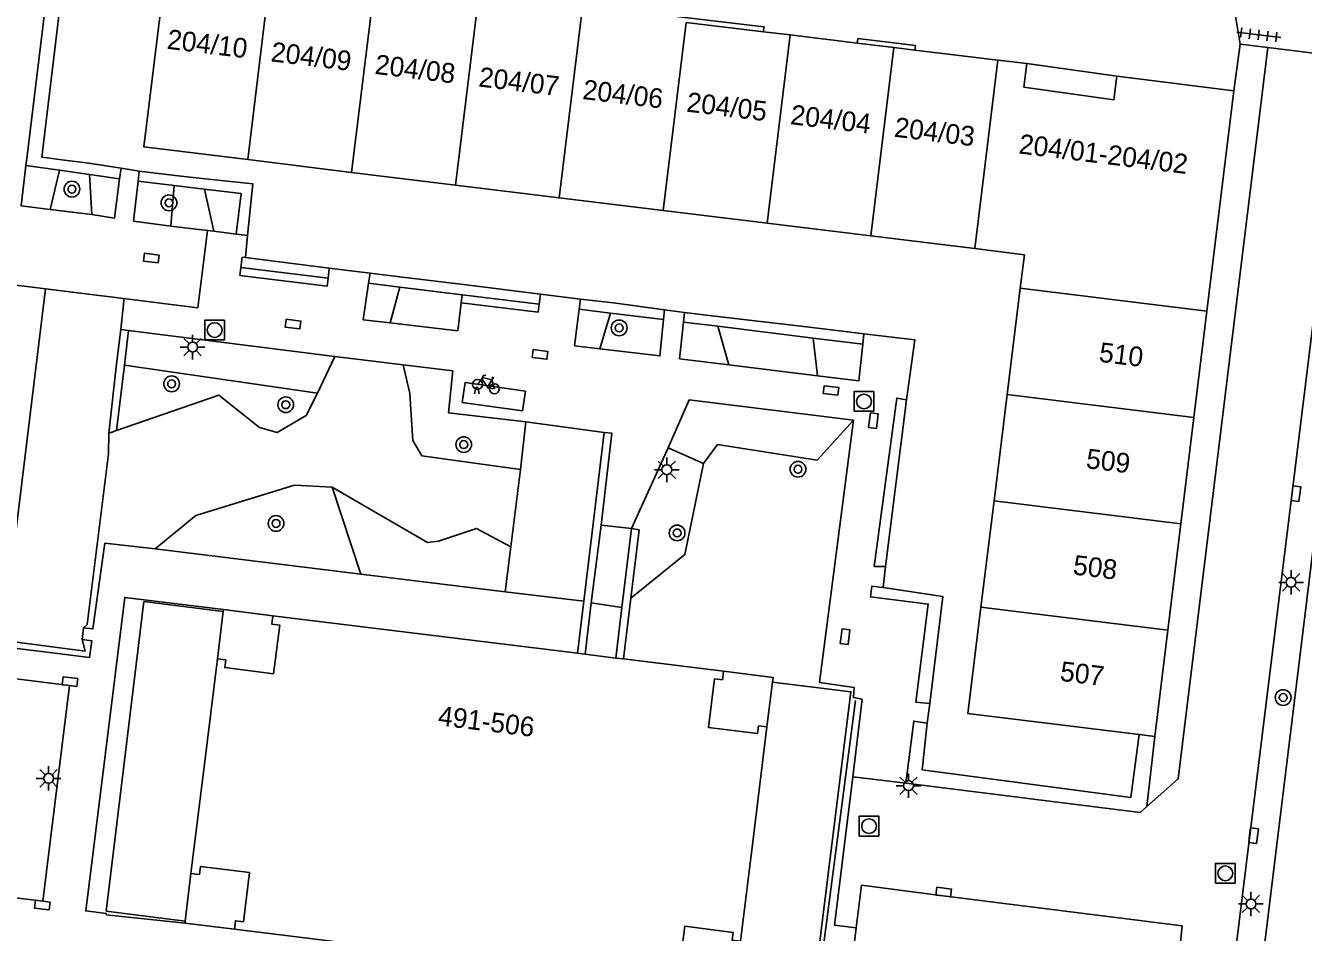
# Model space of a CAD drawing. Extents: x 132998 to 136004, y 396998 to 398512.
# Drawn here: x 133825.4 to 133890.3, y 397108 to 397154.1 of the extents above; entities that cross this region are included whole.
import ezdxf

# ---------------------------------------------------------------- set-up
doc = ezdxf.new("R2010")
doc.units = 0
for name, color, linetype in [('gg-afsc-erfafscheiding', 7, 'Continuous'), ('gg-afsc-haag', 7, 'Continuous'), ('gg-afsc-hekwerk', 7, 'Continuous'), ('gg-afsc-lijn haag', 7, 'Continuous'), ('gg-afsc-muur', 7, 'Continuous'), ('gg-anno-huisnummerreeks BGT', 7, 'Continuous'), ('gg-bbg-hoofdgebouw', 7, 'Continuous'), ('gg-bbg-onder overbouw', 7, 'Continuous'), ('gg-bbg-pand overbouw', 7, 'Continuous'), ('gg-bbg-toegangstrap', 7, 'Continuous'), ('gg-bbg-tussenscheiding', 7, 'Continuous'), ('gg-knt-verharding', 7, 'Continuous'), ('gg-knt-verharding nz', 7, 'Continuous'), ('gt-grn-groengrens', 7, 'Continuous'), ('gt-grn-weggrens', 7, 'Continuous'), ('gt-symb-boom', 7, 'Continuous'), ('gt-symb-fietsenrek', 7, 'Continuous'), ('gt-symb-kolk', 7, 'Continuous'), ('gt-symb-kolk center center', 7, 'Continuous'), ('gt-symb-lichtmast', 7, 'Continuous'), ('gt-symb-rioolschacht', 7, 'Continuous'), ('gt-symb-tegel verharding', 7, 'Continuous')]:
    doc.layers.add(name, color=color, linetype=linetype)

# ---------------------------------------------------------------- blocks, each defined once
blk = doc.blocks.new('gt0-BOOM')
at = {"layer": 'gt-symb-boom'}
for radius in [0.4, 0.2]:
    blk.add_circle((0, 0), radius, dxfattribs=at)
blk = doc.blocks.new('gt0-KOLKCC')
at = {"layer": 'gt-symb-kolk center center'}
blk.add_lwpolyline([(-0.375, 0.2), (0.375, 0.2), (0.375, -0.2), (-0.375, -0.2)], close=True, dxfattribs=at)
blk = doc.blocks.new('gt0-RS')
at = {"layer": 'gt-symb-rioolschacht'}
blk.add_lwpolyline([(-0.5, -0.5), (0.5, -0.5), (0.5, 0.5), (-0.5, 0.5)], close=True, dxfattribs=at)
blk.add_circle((0, 0), 0.375, dxfattribs=at)
blk = doc.blocks.new('gt0-LMAST')
at = {"layer": 'gt-symb-lichtmast'}
for p, q in [((-0.182, 0.173), (-0.447, 0.438)), ((-0.005, 0.246), (-0.005, 0.621)), ((0.172, 0.173), (0.437, 0.438)), ((-0.255, -0.004), (-0.63, -0.004)), ((-0.182, -0.181), (-0.447, -0.446)), ((-0.005, -0.254), (-0.005, -0.629)), ((0.437, -0.446), (0.172, -0.181)), ((0.245, -0.004), (0.62, -0.004))]:
    blk.add_line(p, q, dxfattribs=at)
blk.add_circle((-0.005, -0.004), 0.25, dxfattribs=at)
blk = doc.blocks.new('gt0-KOLK')
at = {"layer": 'gt-symb-kolk'}
blk.add_lwpolyline([(0, 0), (0.375, 0), (0.375, 0.4), (-0.375, 0.4), (-0.375, 0), (0, 0)], dxfattribs=at)
blk = doc.blocks.new('gt0-FREK')
at = {"layer": 'gt-symb-fietsenrek'}
for p, q in [((0.259, 0.762), (0.294, 0.823)), ((0.54, 0.335), (0.259, 0.762)), ((0.294, 0.823), (0.767, 0.714)), ((0.767, 0.714), (0.54, 0.335)), ((0.757, 0.841), (0.866, 0.816)), ((0.767, 0.714), (0.84, 0.822)), ((0.895, 0.252), (0.767, 0.714))]:
    blk.add_line(p, q, dxfattribs=at)
for points in [[(0.036, 0.476), (0.228, 0.708), (0.259, 0.762)], [(0.294, 0.823), (0.36, 0.937), (0.452, 0.935)], [(-0.124, 0), (-0.047, 0.312), (0.053, 0.312), (0.12, 0)], [(0.54, 0.335), (0.555, 0.305), (0.895, 0.252)]]:
    blk.add_lwpolyline(points, dxfattribs=at)
for centre in [(0.036, 0.476), (0.895, 0.252)]:
    blk.add_circle(centre, 0.252, dxfattribs=at)
blk = doc.blocks.new('gt0-TEG1')
at = {"layer": 'gt-symb-tegel verharding'}
for p, q in [((-1.125, 0), (1.125, 0)), ((-0.9, -0.25), (-0.9, 0.25)), ((-0.45, -0.25), (-0.45, 0.25)), ((0, -0.25), (0, 0.25)), ((0.45, -0.25), (0.45, 0.25)), ((0.9, -0.25), (0.9, 0.25))]:
    blk.add_line(p, q, dxfattribs=at)

msp = doc.modelspace()

# ---------------------------------------------------------------- linework, layer by layer
at = {"layer": 'gg-afsc-erfafscheiding'}
for p in [(133834.608, 397143.692), (133830.348, 397140.225)]:
    msp.add_line(p, (133834.126, 397139.762), dxfattribs=at)
at = {"layer": 'gg-afsc-haag'}
for p, q in [((133829.58, 397132.334), (133828.489, 397123.661)), ((133831.38, 397124.825), (133829.46, 397109.093))]:
    msp.add_line(p, q, dxfattribs=at)
msp.add_lwpolyline([(133828.388, 397122.299), (133812.229, 397124.422), (133812.531, 397126.615)], dxfattribs=at)
at = {"layer": 'gg-afsc-hekwerk'}
for p, q in [((133827.206, 397147.274), (133826.187, 397147.415)), ((133828.578, 397147.109), (133827.206, 397147.274)), ((133830.215, 397146.854), (133828.578, 397147.109)), ((133831.141, 397146.71), (133830.215, 397146.854)), ((133832.964, 397146.489), (133831.141, 397146.71)), ((133834.343, 397146.327), (133832.964, 397146.489)), ((133836.537, 397142.31), (133836.652, 397143.43)), ((133840.795, 397141.77), (133836.537, 397142.31)), ((133842.874, 397141.513), (133840.795, 397141.77)), ((133844.527, 397141.315), (133842.874, 397141.513)), ((133847.62, 397140.937), (133844.527, 397141.315)), ((133851.543, 397140.457), (133847.62, 397140.937)), ((133853.58, 397140.191), (133851.543, 397140.457)), ((133830.355, 397140.118), (133830.201, 397138.655)), ((133855.255, 397140.004), (133853.58, 397140.191)), ((133857.847, 397139.659), (133855.255, 397140.004)), ((133858.862, 397139.515), (133857.847, 397139.659)), ((133860.408, 397139.329), (133858.862, 397139.515)), ((133865.346, 397138.752), (133860.408, 397139.329)), ((133830.201, 397138.655), (133829.99, 397136.908)), ((133867.983, 397138.437), (133865.346, 397138.752)), ((133829.99, 397136.908), (133829.593, 397133.384)), ((133869.087, 397126.601), (133870.151, 397135.087)), ((133868.97, 397125.532), (133869.087, 397126.601)), ((133835.409, 397124.327), (133831.38, 397124.825)), ((133871.209, 397118.644), (133871.328, 397119.64)), ((133829.46, 397109.093), (133833.479, 397108.581))]:
    msp.add_line(p, q, dxfattribs=at)
for points in [[(133826.187, 397147.415), (133827.391, 397157.437), (133832.451, 397156.766)], [(133836.652, 397143.43), (133836.921, 397146.055), (133834.343, 397146.327)], [(133870.151, 397135.087), (133870.581, 397138.125), (133867.983, 397138.437)], [(133871.328, 397119.64), (133872.004, 397125.081), (133868.97, 397125.532)], [(133863.334, 397120.732), (133867.325, 397120.238), (133865.413, 397104.837), (133861.453, 397105.345)], [(133881.972, 397118.067), (133881.559, 397114.868), (133870.94, 397116.277), (133871.209, 397118.644)]]:
    msp.add_lwpolyline(points, dxfattribs=at)
at = {"layer": 'gg-afsc-lijn haag'}
msp.add_line((133829.765, 397133.399), (133829.771, 397133.446), dxfattribs=at)
msp.add_lwpolyline([(133883.4, 397102.875), (133865.643, 397105.119), (133867.553, 397119.795)], dxfattribs=at)
at = {"layer": 'gg-afsc-muur'}
for p, q in [((133826.376, 397140.717), (133830.348, 397140.225)), ((133830.348, 397140.225), (133830.355, 397140.118)), ((133891.688, 397134.587), (133887.731, 397102.273)), ((133854.785, 397133.428), (133853.738, 397124.843)), ((133854.62, 397128.701), (133854.116, 397124.758)), ((133856.169, 397128.534), (133855.68, 397124.515)), ((133853.738, 397124.843), (133853.418, 397122.196)), ((133856.133, 397124.997), (133855.755, 397121.908)), ((133835.409, 397124.327), (133835.112, 397121.919)), ((133835.421, 397124.426), (133835.409, 397124.327)), ((133837.932, 397124.107), (133835.421, 397124.426)), ((133854.116, 397124.758), (133853.808, 397122.148)), ((133855.68, 397124.515), (133855.375, 397121.955)), ((133863.045, 397118.464), (133863.334, 397120.732)), ((133833.479, 397108.581), (133833.772, 397110.996)), ((133833.467, 397108.482), (133833.479, 397108.581)), ((133835.979, 397108.168), (133833.467, 397108.482))]:
    msp.add_line(p, q, dxfattribs=at)
for points in [[(133854.62, 397128.701), (133855.171, 397133.382), (133854.785, 397133.428)], [(133856.133, 397124.997), (133856.564, 397128.469), (133856.169, 397128.534)], [(133863.334, 397120.732), (133863.364, 397120.97), (133860.846, 397121.28)]]:
    msp.add_lwpolyline(points, dxfattribs=at)
at = {"layer": 'gg-bbg-hoofdgebouw'}
for p, q in [((133858.949, 397154.267), (133862.871, 397153.793)), ((133862.871, 397153.793), (133864.231, 397153.628)), ((133864.231, 397153.628), (133867.649, 397153.215)), ((133867.649, 397153.215), (133869.514, 397152.99)), ((133869.514, 397152.99), (133870.578, 397152.861)), ((133870.578, 397152.861), (133874.796, 397152.351)), ((133874.796, 397152.351), (133876.264, 397152.173)), ((133880.845, 397151.527), (133886.794, 397150.794)), ((133886.794, 397150.794), (133885.423, 397139.591)), ((133841.937, 397146.645), (133836.657, 397147.291)), ((133847.218, 397145.999), (133841.937, 397146.645)), ((133852.499, 397145.353), (133847.218, 397145.999)), ((133857.78, 397144.706), (133852.499, 397145.353)), ((133863.06, 397144.06), (133857.78, 397144.706)), ((133868.341, 397143.414), (133863.06, 397144.06)), ((133873.622, 397142.768), (133868.341, 397143.414)), ((133821.756, 397141.282), (133826.376, 397140.717)), ((133875.268, 397135.35), (133875.937, 397140.756)), ((133885.423, 397139.591), (133884.761, 397134.185)), ((133874.6, 397129.945), (133875.268, 397135.35)), ((133884.761, 397134.185), (133884.099, 397128.779)), ((133873.931, 397124.54), (133874.6, 397129.945)), ((133884.099, 397128.779), (133883.438, 397123.374)), ((133837.932, 397124.107), (133853.418, 397122.196)), ((133883.438, 397123.374), (133882.776, 397117.968)), ((133853.418, 397122.196), (133853.808, 397122.148)), ((133853.808, 397122.148), (133855.375, 397121.955)), ((133855.375, 397121.955), (133855.755, 397121.908)), ((133855.755, 397121.908), (133860.846, 397121.28)), ((133882.776, 397117.968), (133881.972, 397118.067)), ((133858.895, 397105.356), (133835.979, 397108.168))]:
    msp.add_line(p, q, dxfattribs=at)
for points in [[(133836.657, 397147.291), (133831.376, 397147.937), (133832.451, 397156.766)], [(133875.937, 397140.756), (133876.148, 397142.459), (133873.622, 397142.768)], [(133826.376, 397140.717), (133824.476, 397125.167), (133812.531, 397126.615)], [(133881.972, 397118.067), (133873.263, 397119.135), (133873.931, 397124.54)], [(133837.932, 397124.107), (133837.879, 397123.68), (133838.286, 397123.63), (133837.963, 397121.15), (133835.49, 397121.469), (133835.539, 397121.866), (133835.112, 397121.919)], [(133835.112, 397121.919), (133834.435, 397116.419), (133833.772, 397110.996)], [(133863.045, 397118.464), (133862.628, 397118.515), (133862.58, 397118.117), (133860.089, 397118.417), (133860.396, 397120.903), (133860.793, 397120.854), (133860.846, 397121.28)], [(133863.045, 397118.464), (133862.369, 397112.886), (133861.702, 397107.559)], [(133835.979, 397108.168), (133836.031, 397108.595), (133836.438, 397108.545), (133836.745, 397111.044), (133834.248, 397111.351), (133834.198, 397110.944), (133833.772, 397110.996)], [(133861.702, 397107.559), (133861.285, 397107.611), (133861.335, 397108.008), (133858.888, 397108.316), (133858.556, 397105.835), (133858.952, 397105.782), (133858.895, 397105.356)]]:
    msp.add_lwpolyline(points, dxfattribs=at)
at = {"layer": 'gg-bbg-onder overbouw'}
msp.add_lwpolyline([(133880.845, 397151.527), (133880.699, 397150.336), (133876.12, 397150.981), (133876.264, 397152.173)], dxfattribs=at)
at = {"layer": 'gg-bbg-pand overbouw'}
msp.add_line((133876.264, 397152.173), (133880.845, 397151.527), dxfattribs=at)
at = {"layer": 'gg-bbg-toegangstrap'}
msp.add_line((133855.68, 397124.515), (133854.116, 397124.758), dxfattribs=at)
at = {"layer": 'gg-bbg-tussenscheiding'}
for p, q in [((133837.819, 397156.822), (133836.657, 397147.291)), ((133843.101, 397156.183), (133841.937, 397146.645)), ((133848.384, 397155.545), (133847.218, 397145.999)), ((133853.666, 397154.906), (133852.499, 397145.353)), ((133858.949, 397154.267), (133857.78, 397144.706)), ((133864.231, 397153.628), (133863.06, 397144.06)), ((133869.514, 397152.99), (133868.341, 397143.414)), ((133874.796, 397152.351), (133873.622, 397142.768)), ((133875.937, 397140.756), (133885.423, 397139.591)), ((133884.761, 397134.185), (133875.268, 397135.35)), ((133884.099, 397128.779), (133874.6, 397129.945)), ((133883.438, 397123.374), (133873.931, 397124.54))]:
    msp.add_line(p, q, dxfattribs=at)
at = {"layer": 'gg-knt-verharding'}
for p, q in [((133825.437, 397147.492), (133826.73, 397158.118)), ((133887.118, 397153.159), (133886.794, 397150.794)), ((133888.519, 397152.99), (133887.118, 397153.159)), ((133892.504, 397152.503), (133888.519, 397152.99)), ((133825.378, 397146.991), (133825.437, 397147.492)), ((133830.215, 397146.854), (133830.145, 397146.319)), ((133831.082, 397146.204), (133831.141, 397146.71)), ((133828.728, 397144.497), (133826.616, 397144.763)), ((133834.608, 397143.692), (133832.753, 397143.915)), ((133834.935, 397143.653), (133834.608, 397143.692)), ((133836.064, 397143.507), (133834.935, 397143.653)), ((133836.517, 397143.449), (133836.064, 397143.507)), ((133836.517, 397143.449), (133836.652, 397143.43)), ((133836.312, 397141.811), (133836.377, 397142.33)), ((133836.537, 397142.31), (133836.377, 397142.33)), ((133840.795, 397141.77), (133840.738, 397141.265)), ((133842.801, 397141.011), (133842.874, 397141.513)), ((133851.543, 397140.457), (133851.479, 397139.94)), ((133853.515, 397139.689), (133853.58, 397140.191)), ((133857.847, 397139.659), (133857.797, 397139.161)), ((133858.811, 397139.036), (133858.862, 397139.515)), ((133830.597, 397138.605), (133830.201, 397138.655)), ((133841.087, 397137.277), (133830.597, 397138.605)), ((133867.983, 397138.437), (133867.926, 397137.911)), ((133844.562, 397136.859), (133841.087, 397137.277)), ((133847.08, 397136.554), (133844.562, 397136.859)), ((133865.633, 397136.307), (133861.125, 397136.865)), ((133850.801, 397133.963), (133850.522, 397131.545)), ((133854.785, 397133.428), (133850.801, 397133.963)), ((133858.028, 397132.634), (133856.169, 397128.534)), ((133850.522, 397131.545), (133850.035, 397127.615)), ((133856.169, 397128.534), (133854.62, 397128.701)), ((133842.406, 397126.217), (133831.958, 397127.501)), ((133850.035, 397127.615), (133849.738, 397125.321)), ((133849.738, 397125.321), (133842.406, 397126.217)), ((133849.738, 397125.321), (133853.738, 397124.843)), ((133828.313, 397123.494), (133828.239, 397122.902)), ((133882.776, 397117.968), (133882.365, 397114.412)), ((133870.114, 397115.588), (133867.42, 397115.91))]:
    msp.add_line(p, q, dxfattribs=at)
for points in [[(133862.871, 397153.793), (133862.901, 397154.043), (133856.584, 397154.792), (133856.556, 397154.556)], [(133870.578, 397152.861), (133870.605, 397153.088), (133867.677, 397153.443), (133867.649, 397153.215)], [(133888.519, 397152.99), (133883.965, 397115.812), (133882.365, 397114.412)], [(133886.385, 397103.048), (133891.276, 397142.72), (133892.413, 397151.775)], [(133826.616, 397144.763), (133825.136, 397144.948), (133825.378, 397146.991)], [(133830.145, 397146.319), (133829.883, 397144.318), (133828.728, 397144.497)], [(133832.753, 397143.915), (133830.844, 397144.164), (133831.082, 397146.204)], [(133840.738, 397141.265), (133840.692, 397140.861), (133836.261, 397141.404), (133836.312, 397141.811)], [(133843.89, 397138.993), (133842.531, 397139.153), (133842.801, 397141.011)], [(133847.507, 397140.01), (133847.332, 397138.589), (133843.89, 397138.993)], [(133851.479, 397139.94), (133851.43, 397139.542), (133847.507, 397140.01)], [(133854.559, 397137.679), (133853.274, 397137.83), (133853.515, 397139.689)], [(133857.797, 397139.161), (133857.611, 397137.316), (133854.559, 397137.679)], [(133861.125, 397136.865), (133858.614, 397137.169), (133858.811, 397139.036)], [(133867.926, 397137.911), (133867.726, 397136.046), (133865.633, 397136.307)], [(133850.801, 397133.963), (133846.858, 397134.422), (133847.08, 397136.554)], [(133867.454, 397134.04), (133859.095, 397135.076), (133858.028, 397132.634)], [(133869.087, 397126.601), (133868.512, 397126.616), (133869.664, 397135.169), (133870.151, 397135.087)], [(133867.42, 397115.91), (133867.895, 397119.861), (133867.451, 397119.94), (133867.49, 397120.451), (133865.725, 397120.712), (133867.454, 397134.04)], [(133831.958, 397127.501), (133829.399, 397127.798), (133828.788, 397123.432), (133828.313, 397123.494)], [(133828.239, 397122.902), (133828.726, 397122.833), (133828.611, 397121.978), (133811.875, 397124.064), (133812.184, 397126.657)], [(133871.328, 397119.64), (133870.631, 397119.715), (133871.258, 397124.693), (133868.315, 397125.061), (133868.387, 397125.607), (133868.97, 397125.532)], [(133833.467, 397108.482), (133829.461, 397108.902), (133829.465, 397108.969), (133828.424, 397109.101), (133830.4, 397125.039), (133835.421, 397124.426)], [(133810.094, 397118.72), (133809.229, 397111.694), (133826.236, 397109.592), (133827.598, 397120.552), (133812.069, 397122.483)], [(133870.114, 397115.588), (133870.518, 397118.746), (133871.209, 397118.644)], [(133867.42, 397115.91), (133866.484, 397108.38), (133867.584, 397108.247)], [(133882.365, 397114.412), (133882.022, 397114.104), (133870.114, 397115.588)], [(133867.584, 397108.247), (133867.249, 397105.392), (133874.691, 397104.456), (133875.082, 397107.419), (133876.639, 397107.218), (133876.294, 397104.27), (133883.662, 397103.333)]]:
    msp.add_lwpolyline(points, dxfattribs=at)
at = {"layer": 'gg-knt-verharding nz'}
for points in [[(133850.779, 397135.526), (133847.711, 397135.956), (133847.565, 397134.952), (133850.632, 397134.522), (133850.779, 397135.526)], [(133867.584, 397108.247), (133867.868, 397110.401), (133872.019, 397109.858), (133884.165, 397108.346), (133883.662, 397103.333)]]:
    msp.add_lwpolyline(points, dxfattribs=at)
at = {"layer": 'gt-grn-groengrens'}
for p, q in [((133825.378, 397146.991), (133827.083, 397146.75)), ((133826.616, 397144.763), (133827.083, 397146.75)), ((133827.083, 397146.75), (133828.611, 397146.535)), ((133828.611, 397146.535), (133830.145, 397146.319)), ((133828.728, 397144.497), (133828.611, 397146.535)), ((133831.082, 397146.204), (133832.922, 397145.978)), ((133832.753, 397143.915), (133832.922, 397145.978)), ((133832.922, 397145.978), (133834.462, 397145.789)), ((133834.935, 397143.653), (133834.462, 397145.789)), ((133836.312, 397141.811), (133840.738, 397141.265)), ((133842.801, 397141.011), (133844.39, 397140.815)), ((133843.89, 397138.993), (133844.39, 397140.815)), ((133844.39, 397140.815), (133847.557, 397140.424)), ((133847.507, 397140.01), (133847.557, 397140.424)), ((133847.557, 397140.424), (133851.479, 397139.94)), ((133853.515, 397139.689), (133855.102, 397139.493)), ((133854.559, 397137.679), (133855.102, 397139.493)), ((133855.102, 397139.493), (133857.797, 397139.161)), ((133830.385, 397136.851), (133830.597, 397138.605)), ((133858.811, 397139.036), (133860.556, 397138.82)), ((133861.125, 397136.865), (133860.556, 397138.82)), ((133860.556, 397138.82), (133865.408, 397138.222)), ((133865.408, 397138.222), (133867.926, 397137.911)), ((133865.633, 397136.307), (133865.408, 397138.222)), ((133841.087, 397137.277), (133840.198, 397135.425)), ((133829.981, 397133.519), (133830.385, 397136.851)), ((133840.198, 397135.425), (133830.385, 397136.851)), ((133829.593, 397133.384), (133829.58, 397132.334)), ((133829.981, 397133.519), (133829.593, 397133.384)), ((133858.028, 397132.634), (133859.829, 397131.837)), ((133840.948, 397130.639), (133842.406, 397126.217)), ((133828.313, 397123.494), (133828.489, 397123.661)), ((133828.239, 397122.902), (133828.388, 397122.299))]:
    msp.add_line(p, q, dxfattribs=at)
for points in [[(133834.462, 397145.789), (133836.316, 397145.562), (133836.064, 397143.507)], [(133850.522, 397131.545), (133845.504, 397132.237), (133845.047, 397133.021), (133844.898, 397135.406), (133844.562, 397136.859)], [(133840.198, 397135.425), (133839.619, 397134.279), (133838.145, 397133.414), (133837.259, 397133.672), (133835.187, 397135.324), (133829.981, 397133.519)], [(133867.454, 397134.04), (133865.61, 397132.007), (133860.547, 397132.804), (133859.829, 397131.837)], [(133859.829, 397131.837), (133858.88, 397127.211), (133856.133, 397124.997)], [(133840.948, 397130.639), (133839.032, 397130.737), (133834.02, 397129.198), (133831.958, 397127.501)], [(133850.035, 397127.615), (133848.292, 397128.545), (133846.352, 397127.89), (133845.788, 397127.831), (133840.948, 397130.639)]]:
    msp.add_lwpolyline(points, dxfattribs=at)
at = {"layer": 'gt-grn-weggrens'}
msp.add_line((133887.118, 397153.159), (133886.859, 397154.691), dxfattribs=at)

# ---------------------------------------------------------------- block references
at = {"layer": 'gt-symb-boom'}
for p in [(133827.719, 397145.792), (133832.653, 397145.094), (133855.541, 397138.738), (133832.786, 397135.893), (133838.589, 397134.832), (133847.639, 397132.805), (133864.633, 397131.551), (133838.096, 397128.797), (133858.488, 397128.313), (133889.301, 397119.946)]:
    msp.add_blockref('gt0-BOOM', p, dxfattribs=at)
at = {"layer": 'gt-symb-fietsenrek'}
msp.add_blockref('gt0-FREK', (133848.304, 397135.39), dxfattribs=at)
at = {"layer": 'gt-symb-kolk'}
for p, rotation in [((133889.754, 397130.334), -97.07897394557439), ((133827.598, 397120.552), -6.283154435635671), ((133887.596, 397112.946), -96.97386427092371), ((133872.019, 397109.858), -7.094989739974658), ((133826.236, 397109.592), 172.95306097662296)]:
    msp.add_blockref('gt0-KOLK', p, dxfattribs=dict(at, rotation=rotation))
at = {"layer": 'gt-symb-kolk center center'}
for p, rotation in [((133831.749, 397142.288), 173.1162044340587), ((133838.961, 397138.932), -7.013914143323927), ((133851.516, 397137.387), -7.054948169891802), ((133866.312, 397135.556), 172.94505183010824), ((133868.47, 397134.02), -97.48638228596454), ((133867.027, 397123.039), 82.51361771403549)]:
    msp.add_blockref('gt0-KOLKCC', p, dxfattribs=dict(at, rotation=rotation))
at = {"layer": 'gt-symb-lichtmast'}
for p in [(133833.859, 397137.766), (133857.97, 397131.53), (133889.706, 397125.806), (133826.536, 397115.842), (133870.257, 397115.468), (133887.668, 397109.456)]:
    msp.add_blockref('gt0-LMAST', p, dxfattribs=at)
at = {"layer": 'gt-symb-rioolschacht'}
for p in [(133834.975, 397138.625), (133867.988, 397134.997), (133868.249, 397113.407), (133886.359, 397111.01)]:
    msp.add_blockref('gt0-RS', p, dxfattribs=at)
at = {"layer": 'gt-symb-tegel verharding', "rotation": -6.833672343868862}
msp.add_blockref('gt0-TEG1', (133888.057, 397153.635), dxfattribs=at)

# ---------------------------------------------------------------- texts
at = {"layer": 'gg-anno-huisnummerreeks BGT'}
for s, rotation, p in [('204/10', 353.1, (133832.516, 397152.931)), ('204/09', 353.1, (133837.799, 397152.292)), ('204/08', 353.1, (133843.082, 397151.654)), ('204/07', 353.1, (133848.364, 397151.015)), ('204/06', 353.1, (133853.646, 397150.376)), ('204/05', 353.1, (133858.929, 397149.737)), ('204/04', 353.1, (133864.212, 397149.099)), ('204/03', 353.1, (133869.494, 397148.46)), ('204/01-204/02', 353, (133875.825, 397147.61)), ('510', 353, (133879.904, 397137.02)), ('509', 353, (133879.242, 397131.614)), ('508', 353, (133878.58, 397126.208)), ('507', 353, (133877.919, 397120.803)), ('491-506', 353, (133846.294, 397118.54))]:
    msp.add_text(s, height=1, rotation=rotation, dxfattribs=at).set_placement(p)

doc.saveas('drawing.dxf')
